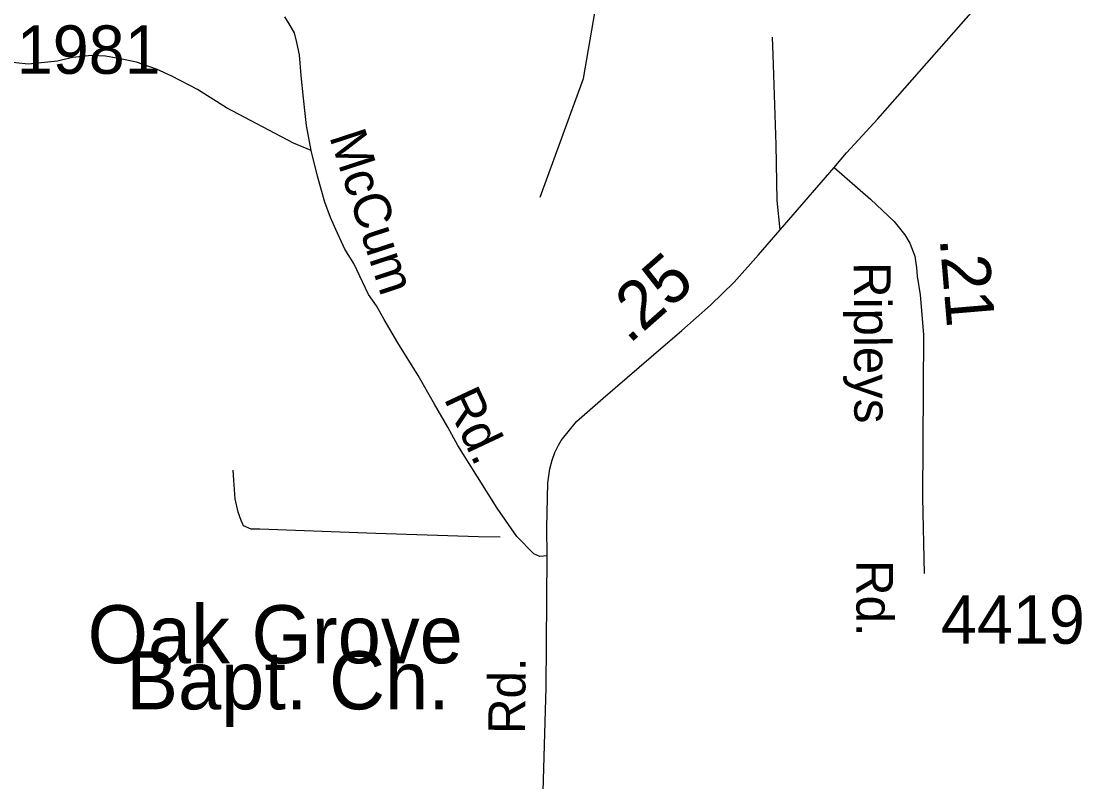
# Model space of a CAD drawing. Extents: x 1547597 to 1699558, y 810033 to 920809.
# Drawn here: x 1658675 to 1661417, y 888239 to 890203 of the extents above; entities that cross this region are included whole.
import ezdxf

# ---------------------------------------------------------------- set-up
doc = ezdxf.new("R2010")
doc.units = 0
for name, color, linetype in [('Exist Cultural Church with Cemetery Label', 7, 'Continuous'), ('Exist Hydrographic Creek Single Shore', 7, 'Continuous'), ('Exist Road Non-System Type 51', 7, 'Continuous'), ('Exist Road Secondary Mileage Hundredths English Label', 7, 'Continuous'), ('Exist Road Secondary Type 41 Attributed', 7, 'Continuous'), ('Exist Road Secondary Type 51 Attributed', 7, 'Continuous'), ('Exist Road Secondary Type 51 Label', 7, 'Continuous'), ('Exist Road Secondary Type 51 Number Label', 7, 'Continuous')]:
    doc.layers.add(name, color=color, linetype=linetype)

msp = doc.modelspace()

# ---------------------------------------------------------------- linework, layer by layer
at = {"layer": 'Exist Hydrographic Creek Single Shore'}
msp.add_lwpolyline([(1660016.3, 889748.5), (1660128.3, 890054.8), (1660236.3, 890679.6), (1660246.3, 891539.5), (1660214.3, 891681.2), (1660292.3, 892621.9), (1660531.4, 893069.9), (1660769.3, 893442.7), (1660838.3, 893615.2), (1660833.3, 893874.6), (1660777.3, 894066.1), (1660614.3, 894401), (1660319.3, 894873.2), (1660238.3, 895081.7), (1660143.3, 895500.5), (1659941.3, 895977.3), (1659564.3, 896572.6), (1659325.2, 896810.6)], dxfattribs=at)
at = {"layer": 'Exist Road Non-System Type 51'}
for points in [[(1659425.1, 889869.3), (1659379.2, 889887.9), (1659206.2, 889979.4), (1659130.7, 890026.2), (1659064.9, 890060.8), (1659025.1, 890079.2), (1658973.4, 890097.6), (1658931.4, 890106.1), (1658893.5, 890112.5), (1658857.5, 890114.8), (1658807.6, 890109.2), (1658769.4, 890099.6), (1658693.1, 890091.7), (1658565.3, 890105.6), (1658295.4, 890179.7)], [(1660636.8, 889663.8), (1660629.5, 889739.8), (1660626.8, 889883.7), (1660618.9, 890115.8), (1660617.5, 890161.7)], [(1659913.2, 888870), (1659857.4, 888871.6), (1659591.6, 888880), (1659291.7, 888890.9), (1659269.9, 888891.1), (1659249.8, 888899.3), (1659243.9, 888913.5), (1659236.2, 888935.4), (1659228.7, 888969.6), (1659225, 889017.5), (1659223.4, 889043.6)]]:
    msp.add_lwpolyline(points, dxfattribs=at)
at = {"layer": 'Exist Road Secondary Type 41 Attributed'}
msp.add_lwpolyline([(1660776.5, 889825.4), (1660870.4, 889743.2), (1660931.9, 889685.8), (1660959.3, 889651.5), (1660971.7, 889629.4), (1660985, 889595.9), (1660989.6, 889566.4), (1660991.1, 889544.7), (1660998.5, 889496.6), (1661007.2, 889393.7), (1661004.6, 888972.8), (1661009.4, 888777)], dxfattribs=at)
at = {"layer": 'Exist Road Secondary Type 51 Attributed'}
for points in [[(1660776.5, 889825.4), (1660808.2, 889862.7), (1660889.1, 889950.5), (1661156, 890252.7)], [(1660034.8, 888822.1), (1660015.8, 888820.9), (1660000.5, 888827.8), (1659956.2, 888872.1), (1659905.4, 888945.4), (1659803.9, 889106.8), (1659777.8, 889154.5), (1659743.9, 889214.1), (1659700.9, 889287.9), (1659648.6, 889372.5), (1659613.3, 889432.5), (1659593.3, 889467.9), (1659573.3, 889497.2), (1659534.8, 889577.2), (1659511.8, 889614.1), (1659488.7, 889664.9), (1659474.7, 889695.9), (1659459.8, 889735.6), (1659441.3, 889802.5), (1659425.1, 889869.3), (1659412.8, 889933.9), (1659409.1, 889964.8), (1659405.3, 890004.5), (1659399.2, 890062.8), (1659394.2, 890116.1), (1659388, 890148.3), (1659381.8, 890173.1), (1659368.3, 890195.9), (1659356.4, 890213.9)], [(1660034.8, 888822.1), (1660033.5, 888894.2), (1660036.4, 889010.7), (1660041.2, 889047), (1660047.7, 889069.1), (1660054.3, 889088.7), (1660064.3, 889107.7), (1660070.6, 889120.2), (1660110.9, 889169), (1660179.2, 889229.7), (1660303.7, 889336), (1660382.9, 889403.9), (1660457.2, 889469.4), (1660518.1, 889529.4), (1660580.7, 889599.8), (1660636.8, 889663.8), (1660776.5, 889825.4)], [(1659673.1, 886624.8), (1659703.4, 886662.3), (1659747.3, 886736.8), (1659805.7, 886844.8), (1659894.3, 887016), (1659920.1, 887072.4), (1659944.3, 887134.5), (1659971.1, 887220.9), (1659990.8, 887301.1), (1659997.7, 887325.3), (1660002.9, 887367), (1660011.2, 887409), (1660015.2, 887443.9), (1660020.2, 887497), (1660018.6, 887527.1), (1660021.7, 887596.6), (1660020.7, 887643.2), (1660025.6, 887842.2), (1660022.5, 888154.2), (1660032, 888482), (1660034.8, 888822.1)]]:
    msp.add_lwpolyline(points, dxfattribs=at)

# ---------------------------------------------------------------- texts
at = {"layer": 'Exist Cultural Church with Cemetery Label'}
for s, p in [('Oak Grove', (1658846.9, 888544.7)), ('Bapt. Ch.', (1658946.8, 888425.7))]:
    msp.add_text(s, height=150, dxfattribs=at).set_placement(p)
at = {"layer": 'Exist Road Secondary Mileage Hundredths English Label'}
for s, rotation, p in [('.21', 274.81, (1661049.1, 889641.7)), ('.25', 41.3723, (1660246.5, 889367.2))]:
    msp.add_text(s, height=125, rotation=rotation, dxfattribs=at).set_placement(p)
at = {"layer": 'Exist Road Secondary Type 51 Label'}
for s, rotation, p in [('McCum', 288.0734, (1659470.8, 889905.2)), ('Ripleys', 270.2248, (1660827.1, 889580.7)), ('Rd.', 295.1602, (1659766.6, 889228.7)), ('Rd.', 270.0818, (1660833.8, 888811.2)), ('Rd.', 89.4801, (1659977.4, 888361.7))]:
    msp.add_text(s, height=95, rotation=rotation, dxfattribs=at).set_placement(p)
at = {"layer": 'Exist Road Secondary Type 51 Number Label'}
for s, p in [('1981', (1658663.8, 890067.1)), ('4419', (1661052.6, 888595.2))]:
    msp.add_text(s, height=125, dxfattribs=at).set_placement(p)

doc.saveas('drawing.dxf')
